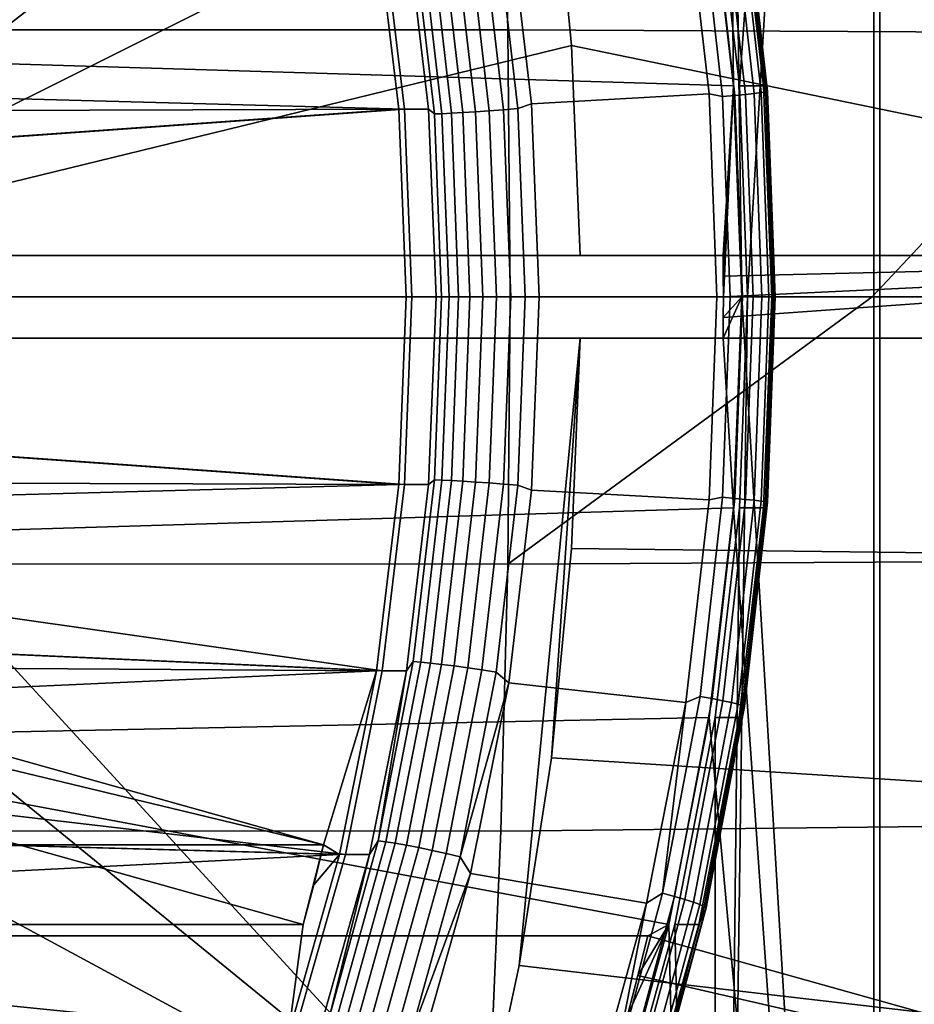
# Model space of a CAD drawing. Header units: metres. Extents: x -25 to 132, y -25 to 25.
# Tile 250 of 278: x 122.16 to 124.33, y -1.71 to 0.67. Entities that reach past the tile are written whole.
import ezdxf

# ---------------------------------------------------------------- set-up
doc = ezdxf.new("R2010")
doc.units = ezdxf.units.M
doc.layers.add('solid_12_061_071_XXX', color=7, linetype='CONTINUOUS')

msp = doc.modelspace()

# ---------------------------------------------------------------- linework, layer by layer
at = {"layer": 'solid_12_061_071_XXX'}
for points in [[(123.907112, 0, 79.355934), (124.227135, -5.330844, 79.453781), (124.227135, 5.330844, 79.453781), (123.828285, 5.815495, 79.331841)], [(123.887421, 0.510942, 79.349915), (123.828285, 5.815495, 79.331841), (123.828468, 1.018625, 79.331894)], [(123.907112, 0, 79.355934), (123.828285, 5.815495, 79.331841), (123.887421, 0.510942, 79.349915)], [(123.921158, 0, 79.30999), (124.241188, 5.330844, 79.407837), (124.241188, -5.330844, 79.407837), (123.842331, -5.815495, 79.285896)], [(123.901466, 0.510942, 79.30397), (123.842514, 1.018625, 79.28595), (124.241188, 5.330844, 79.407837)], [(123.921158, 0, 79.30999), (123.901466, 0.510942, 79.30397), (124.241188, 5.330844, 79.407837)], [(124.227135, 5.330844, 79.453781), (124.227135, -5.330844, 79.453781), (124.590248, -4.816365, 79.564796)], [(124.227135, 5.330844, 79.453781), (124.590248, -4.816365, 79.564796), (124.590248, 4.816365, 79.564796)], [(124.241188, -5.330844, 79.407837), (124.241188, 5.330844, 79.407837), (124.604294, 4.816365, 79.518852)], [(124.604294, -4.816365, 79.518852), (124.241188, -5.330844, 79.407837), (124.604294, 4.816365, 79.518852)], [(121.325302, 1.069797, 87.490196), (123.261581, 2.116159, 88.082176), (121.386139, 0.586526, 87.508797)], [(121.386139, 0.586526, 87.508797), (123.261581, 2.116159, 88.082176), (123.368065, 1.618924, 88.114731), (121.411354, 0.1, 87.516502)], [(121.411354, 0.1, 87.516502), (123.368065, 1.618924, 88.114731), (123.44603, 1.11594, 88.138565)], [(125.988121, 0.638918, 79.992165), (123.44603, 1.11594, 88.138565), (123.368065, 1.618924, 88.114731), (125.919655, 1.274321, 79.971237)], [(120.284187, 0.698811, 78.407196), (122.845016, 1.519862, 79.190125), (122.894516, 1.326677, 79.205254), (120.307228, 0.601739, 78.414246)], [(121.386139, 0.586526, 87.508797), (123.828468, 1.018625, 79.331894), (123.730652, 1.519669, 79.301987), (121.325302, 1.069797, 87.490196)], [(117.856651, 0.601739, 86.429726), (120.307228, 0.601739, 78.414246), (122.894516, 1.326677, 79.205254), (120.443939, 1.326677, 87.220734)], [(121.845985, 1.292532, 101.481148), (121.860626, 0.646322, 101.489098), (123.340363, 0.646943, 101.76136), (123.323708, 1.293744, 101.753517)], [(124.822357, 0.638918, 102.021965), (124.804192, 1.277668, 102.014473), (123.323708, 1.293744, 101.753517), (123.340363, 0.646943, 101.76136)], [(121.411354, 0.1, 87.516502), (123.44603, 1.11594, 88.138565), (123.495209, 0.608992, 88.153603)], [(125.965996, 0.1, 80.144302), (123.495209, 0.608992, 88.153603), (123.44603, 1.11594, 88.138565), (125.988121, 0.638918, 79.992165)], [(121.386139, 0.586526, 87.508797), (123.887421, 0.510942, 79.349915), (123.828468, 1.018625, 79.331894)], [(123.842514, 1.018625, 79.28595), (123.901466, 0.510942, 79.30397), (123.959938, 0.510963, 79.112709), (123.900993, 1.018612, 79.094688)], [(123.900993, 1.018612, 79.094688), (123.959938, 0.510963, 79.112709), (123.96817, 0.497977, 79.078911), (123.912155, 0.992884, 79.061783)], [(123.771332, 0.982331, 78.845909), (123.828018, 0.491579, 78.863243), (123.398125, 0.467608, 78.731812), (123.342773, 0.934305, 78.71489)], [(123.860718, 0.485229, 78.876373), (123.828018, 0.491579, 78.863243), (123.771332, 0.982331, 78.845909), (123.806137, 0.967467, 78.85968)], [(123.860939, 0.977692, 78.90123), (123.9161, 0.490357, 78.918098), (123.890236, 0.487875, 78.894798), (123.835358, 0.972742, 78.878021)], [(123.882111, 0.982166, 78.928612), (123.937523, 0.492602, 78.945557), (123.9161, 0.490357, 78.918098), (123.860939, 0.977692, 78.90123)], [(123.898216, 0.986029, 78.959328), (123.95385, 0.494539, 78.976334), (123.937523, 0.492602, 78.945557), (123.882111, 0.982166, 78.928612)], [(123.908783, 0.989162, 78.992439), (123.964584, 0.49611, 79.009499), (123.95385, 0.494539, 78.976334), (123.898216, 0.986029, 78.959328)], [(123.913475, 0.99147, 79.026939), (123.969406, 0.497268, 79.044044), (123.964584, 0.49611, 79.009499), (123.908783, 0.989162, 78.992439)], [(123.912155, 0.992884, 79.061783), (123.96817, 0.497977, 79.078911), (123.969406, 0.497268, 79.044044), (123.913475, 0.99147, 79.026939)], [(123.835358, 0.972742, 78.878021), (123.890236, 0.487875, 78.894798), (123.860718, 0.485229, 78.876373), (123.806137, 0.967467, 78.85968)], [(123.342773, 0.934305, 78.71489), (123.398125, 0.467608, 78.731812), (123.364838, 0.455865, 78.724808), (123.312248, 0.908773, 78.708733)], [(123.33007, 0.453153, 78.723625), (123.277786, 0.903366, 78.707642), (123.312248, 0.908773, 78.708733), (123.364838, 0.455865, 78.724808)], [(120.366982, 0.52675, 78.273613), (123.022514, 0.905279, 79.085487), (120.305412, 0.783786, 78.254791)], [(120.381027, 0.52675, 78.227669), (120.319458, 0.783786, 78.208839), (123.03656, 0.905279, 79.039543), (123.090332, 0.454165, 79.055984)], [(120.404167, 0.264628, 78.284981), (123.076286, 0.454165, 79.101929), (123.022514, 0.905279, 79.085487), (120.366982, 0.52675, 78.273613)], [(123.022514, 0.905279, 79.085487), (123.076286, 0.454165, 79.101929), (120.581909, 0.446145, 87.262917), (120.530022, 0.889367, 87.247055)], [(123.090332, 0.454165, 79.055984), (123.03656, 0.905279, 79.039543), (123.095039, 0.90527, 78.848282), (123.148804, 0.454186, 78.864723)], [(123.095039, 0.90527, 78.848282), (123.111572, 0.882743, 78.817276), (123.162659, 0.442807, 78.832893), (123.148804, 0.454186, 78.864723)], [(123.162659, 0.442807, 78.832893), (123.111572, 0.882743, 78.817276), (123.129921, 0.884185, 78.787628), (123.181084, 0.443531, 78.803268)], [(123.181084, 0.443531, 78.803268), (123.129921, 0.884185, 78.787628), (123.153061, 0.886546, 78.761612), (123.204369, 0.444715, 78.777298)], [(123.204369, 0.444715, 78.777298), (123.153061, 0.886546, 78.761612), (123.180298, 0.889753, 78.740028), (123.231789, 0.446324, 78.755775)], [(123.231789, 0.446324, 78.755775), (123.180298, 0.889753, 78.740028), (123.210793, 0.893709, 78.723534), (123.262512, 0.448308, 78.739349)], [(123.262512, 0.448308, 78.739349), (123.210793, 0.893709, 78.723534), (123.243622, 0.898293, 78.712631), (123.295609, 0.450608, 78.728523)], [(123.295609, 0.450608, 78.728523), (123.243622, 0.898293, 78.712631), (123.277786, 0.903366, 78.707642), (123.33007, 0.453153, 78.723625)], [(121.860626, 0.646322, 101.489098), (121.865517, 0, 101.491768), (123.345909, 0, 101.763992), (123.340363, 0.646943, 101.76136)], [(124.222771, 0, 101.919518), (124.822357, 0.638918, 102.021965), (123.340363, 0.646943, 101.76136), (123.345909, 0, 101.763992)], [(124.222771, 0, 101.919518), (124.8284, 0, 102.024467), (124.822357, 0.638918, 102.021965)], [(121.411354, 0.1, 87.516502), (123.495209, 0.608992, 88.153603), (123.515411, 0.1, 88.159782)], [(125.965996, 0.1, 80.144302), (123.515411, 0.1, 88.159782), (123.495209, 0.608992, 88.153603)], [(121.386139, 0.586526, 87.508797), (121.411354, 0.1, 87.516502), (123.861931, 0.1, 79.501022), (123.887421, 0.510942, 79.349915)], [(120.418213, 0.264628, 78.239037), (120.381027, 0.52675, 78.227669), (123.090332, 0.454165, 79.055984)], [(123.861931, 0.1, 79.501022), (123.862495, 0.050002, 79.501198), (123.887421, 0.510942, 79.349915)], [(123.862495, 0.050002, 79.501198), (123.862679, 0, 79.501251), (123.887421, 0.510942, 79.349915)], [(123.862679, 0, 79.501251), (123.907112, 0, 79.355934), (123.887421, 0.510942, 79.349915)], [(123.901466, 0.510942, 79.30397), (123.921158, 0, 79.30999), (123.97963, 0, 79.118729), (123.959938, 0.510963, 79.112709)], [(123.959938, 0.510963, 79.112709), (123.97963, 0, 79.118729), (123.986877, 0, 79.084633), (123.96817, 0.497977, 79.078911)], [(123.828018, 0.491579, 78.863243), (123.846848, 0, 78.868996), (123.416504, 0, 78.737427), (123.398125, 0.467608, 78.731812)], [(123.860718, 0.485229, 78.876373), (123.878952, 0, 78.881943), (123.846848, 0, 78.868996), (123.828018, 0.491579, 78.863243)], [(123.890236, 0.487875, 78.894798), (123.908562, 0, 78.900406), (123.878952, 0, 78.881943), (123.860718, 0.485229, 78.876373)], [(123.9161, 0.490357, 78.918098), (123.934525, 0, 78.923729), (123.908562, 0, 78.900406), (123.890236, 0.487875, 78.894798)], [(123.937523, 0.492602, 78.945557), (123.956024, 0, 78.95121), (123.934525, 0, 78.923729), (123.9161, 0.490357, 78.918098)], [(123.95385, 0.494539, 78.976334), (123.972427, 0, 78.982018), (123.956024, 0, 78.95121), (123.937523, 0.492602, 78.945557)], [(123.964584, 0.49611, 79.009499), (123.983231, 0, 79.015198), (123.972427, 0, 78.982018), (123.95385, 0.494539, 78.976334)], [(123.969406, 0.497268, 79.044044), (123.988091, 0, 79.049759), (123.983231, 0, 79.015198), (123.964584, 0.49611, 79.009499)], [(123.96817, 0.497977, 79.078911), (123.986877, 0, 79.084633), (123.988091, 0, 79.049759), (123.969406, 0.497268, 79.044044)], [(120.404167, 0.264628, 78.284981), (120.416595, 0, 78.28878), (123.094254, 0, 79.107422), (123.076286, 0.454165, 79.101929)], [(120.430641, 0, 78.242836), (120.418213, 0.264628, 78.239037), (123.090332, 0.454165, 79.055984), (123.108299, 0, 79.061478)], [(123.076286, 0.454165, 79.101929), (123.094254, 0, 79.107422), (120.599243, 0, 87.268219), (120.581909, 0.446145, 87.262917)], [(123.108299, 0, 79.061478), (123.090332, 0.454165, 79.055984), (123.148804, 0.454186, 78.864723), (123.166771, 0, 78.870216)], [(123.162659, 0.442807, 78.832893), (123.179718, 0, 78.838112), (123.166771, 0, 78.870216), (123.148804, 0.454186, 78.864723)], [(123.33007, 0.453153, 78.723625), (123.347534, 0, 78.728966), (123.312973, 0, 78.733833), (123.295609, 0.450608, 78.728523)], [(123.364838, 0.455865, 78.724808), (123.382408, 0, 78.730179), (123.347534, 0, 78.728966), (123.33007, 0.453153, 78.723625)], [(123.398125, 0.467608, 78.731812), (123.416504, 0, 78.737427), (123.382408, 0, 78.730179), (123.364838, 0.455865, 78.724808)], [(123.181084, 0.443531, 78.803268), (123.198181, 0, 78.808495), (123.179718, 0, 78.838112), (123.162659, 0.442807, 78.832893)], [(123.204369, 0.444715, 78.777298), (123.221504, 0, 78.782539), (123.198181, 0, 78.808495), (123.181084, 0.443531, 78.803268)], [(123.231789, 0.446324, 78.755775), (123.248985, 0, 78.761032), (123.221504, 0, 78.782539), (123.204369, 0.444715, 78.777298)], [(123.262512, 0.448308, 78.739349), (123.279793, 0, 78.744629), (123.248985, 0, 78.761032), (123.231789, 0.446324, 78.755775)], [(123.295609, 0.450608, 78.728523), (123.312973, 0, 78.733833), (123.279793, 0, 78.744629), (123.262512, 0.448308, 78.739349)], [(123.861931, 0.1, 79.501022), (121.411354, 0.1, 87.516502), (123.515411, 0.1, 88.159782), (125.965996, 0.1, 80.144302)], [(123.862495, -0.050002, 79.501198), (125.965996, 0.1, 80.144302), (125.965996, -0.1, 80.144302), (123.861931, -0.1, 79.501022)], [(123.861931, 0.1, 79.501022), (125.965996, 0.1, 80.144302), (123.862495, 0.050002, 79.501198)], [(123.862495, 0.050002, 79.501198), (125.965996, 0.1, 80.144302), (123.862679, 0, 79.501251)], [(123.862495, -0.050002, 79.501198), (123.862679, 0, 79.501251), (125.965996, 0.1, 80.144302)], [(120.416595, 0, 78.28878), (120.404167, -0.264628, 78.284981), (123.076286, -0.454165, 79.101929), (123.094254, 0, 79.107422)], [(120.418213, -0.264628, 78.239037), (120.430641, 0, 78.242836), (123.108299, 0, 79.061478), (123.090332, -0.454165, 79.055984)], [(120.581909, -0.446145, 87.262917), (120.599243, 0, 87.268219), (123.094254, 0, 79.107422), (123.076286, -0.454165, 79.101929)], [(123.090332, -0.454165, 79.055984), (123.108299, 0, 79.061478), (123.166771, 0, 78.870216), (123.148804, -0.454186, 78.864723)], [(123.148804, -0.454186, 78.864723), (123.166771, 0, 78.870216), (123.179718, 0, 78.838112), (123.162659, -0.442807, 78.832893)], [(123.162659, -0.442807, 78.832893), (123.179718, 0, 78.838112), (123.198181, 0, 78.808495), (123.181084, -0.443531, 78.803268)], [(123.181084, -0.443531, 78.803268), (123.198181, 0, 78.808495), (123.221504, 0, 78.782539), (123.204369, -0.444715, 78.777298)], [(123.204369, -0.444715, 78.777298), (123.221504, 0, 78.782539), (123.248985, 0, 78.761032), (123.231789, -0.446324, 78.755775)], [(123.231789, -0.446324, 78.755775), (123.248985, 0, 78.761032), (123.279793, 0, 78.744629), (123.262512, -0.448308, 78.739349)], [(123.262512, -0.448308, 78.739349), (123.279793, 0, 78.744629), (123.312973, 0, 78.733833), (123.295609, -0.450608, 78.728523)], [(123.295609, -0.450608, 78.728523), (123.312973, 0, 78.733833), (123.347534, 0, 78.728966), (123.33007, -0.453153, 78.723625)], [(123.33007, -0.453153, 78.723625), (123.347534, 0, 78.728966), (123.382408, 0, 78.730179), (123.364838, -0.455865, 78.724808)], [(123.364838, -0.455865, 78.724808), (123.382408, 0, 78.730179), (123.416504, 0, 78.737427), (123.398125, -0.467608, 78.731812)], [(123.846848, 0, 78.868996), (123.828018, -0.491579, 78.863243), (123.398125, -0.467608, 78.731812), (123.416504, 0, 78.737427)], [(123.878952, 0, 78.881943), (123.860718, -0.485229, 78.876373), (123.828018, -0.491579, 78.863243), (123.846848, 0, 78.868996)], [(123.901466, -0.510942, 79.30397), (123.921158, 0, 79.30999), (123.842331, -5.815495, 79.285896)], [(123.908562, 0, 78.900406), (123.890236, -0.487875, 78.894798), (123.860718, -0.485229, 78.876373), (123.878952, 0, 78.881943)], [(123.861931, -0.1, 79.501022), (123.887421, -0.510942, 79.349915), (123.907112, 0, 79.355934)], [(123.862495, -0.050002, 79.501198), (123.861931, -0.1, 79.501022), (123.907112, 0, 79.355934)], [(123.862495, -0.050002, 79.501198), (123.907112, 0, 79.355934), (123.862679, 0, 79.501251)], [(123.887421, -0.510942, 79.349915), (124.227135, -5.330844, 79.453781), (123.907112, 0, 79.355934)], [(123.934525, 0, 78.923729), (123.9161, -0.490357, 78.918098), (123.890236, -0.487875, 78.894798), (123.908562, 0, 78.900406)], [(123.921158, 0, 79.30999), (123.901466, -0.510942, 79.30397), (123.959938, -0.510963, 79.112709), (123.97963, 0, 79.118729)], [(123.956024, 0, 78.95121), (123.937523, -0.492602, 78.945557), (123.9161, -0.490357, 78.918098), (123.934525, 0, 78.923729)], [(123.972427, 0, 78.982018), (123.95385, -0.494539, 78.976334), (123.937523, -0.492602, 78.945557), (123.956024, 0, 78.95121)], [(123.983231, 0, 79.015198), (123.964584, -0.49611, 79.009499), (123.95385, -0.494539, 78.976334), (123.972427, 0, 78.982018)], [(123.97963, 0, 79.118729), (123.959938, -0.510963, 79.112709), (123.96817, -0.497977, 79.078911), (123.986877, 0, 79.084633)], [(123.988091, 0, 79.049759), (123.969406, -0.497268, 79.044044), (123.964584, -0.49611, 79.009499), (123.983231, 0, 79.015198)], [(123.986877, 0, 79.084633), (123.96817, -0.497977, 79.078911), (123.969406, -0.497268, 79.044044), (123.988091, 0, 79.049759)], [(123.340363, -0.646942, 101.76136), (123.345909, 0, 101.763992), (121.865517, 0, 101.491768), (121.860626, -0.646322, 101.489098)], [(123.340363, -0.646942, 101.76136), (124.222771, 0, 101.919518), (123.345909, 0, 101.763992)], [(124.822357, -0.638912, 102.021965), (124.8284, 0, 102.024467), (124.222771, 0, 101.919518), (123.340363, -0.646942, 101.76136)], [(121.411354, -0.1, 87.516502), (123.261581, -2.116159, 88.082176), (121.386139, -0.586526, 87.508797)], [(121.411354, -0.1, 87.516502), (121.386139, -0.586526, 87.508797), (123.887421, -0.510942, 79.349915), (123.861931, -0.1, 79.501022)], [(121.411354, -0.1, 87.516502), (123.861931, -0.1, 79.501022), (125.965996, -0.1, 80.144302), (123.515411, -0.1, 88.159782)], [(121.411354, -0.1, 87.516502), (123.515411, -0.1, 88.159782), (123.368065, -1.618924, 88.114731), (123.261581, -2.116159, 88.082176)], [(123.368065, -1.618924, 88.114731), (123.515411, -0.1, 88.159782), (123.44603, -1.11594, 88.138565)], [(123.44603, -1.11594, 88.138565), (123.515411, -0.1, 88.159782), (123.495209, -0.608992, 88.153603)], [(123.495209, -0.608992, 88.153603), (123.515411, -0.1, 88.159782), (125.965996, -0.1, 80.144302), (125.988121, -0.638918, 79.992165)], [(120.366982, -0.52675, 78.273613), (123.076286, -0.454165, 79.101929), (120.404167, -0.264628, 78.284981)], [(120.418213, -0.264628, 78.239037), (123.090332, -0.454165, 79.055984), (123.03656, -0.905279, 79.039543), (120.381027, -0.52675, 78.227669)], [(123.022514, -0.905279, 79.085487), (120.530022, -0.889367, 87.247055), (120.581909, -0.446145, 87.262917), (123.076286, -0.454165, 79.101929)], [(123.095039, -0.90527, 78.848282), (123.148804, -0.454186, 78.864723), (123.162659, -0.442807, 78.832893), (123.111572, -0.882743, 78.817276)], [(123.111572, -0.882743, 78.817276), (123.162659, -0.442807, 78.832893), (123.181084, -0.443531, 78.803268), (123.129921, -0.884185, 78.787628)], [(123.129921, -0.884185, 78.787628), (123.181084, -0.443531, 78.803268), (123.204369, -0.444715, 78.777298), (123.153061, -0.886546, 78.761612)], [(123.153061, -0.886546, 78.761612), (123.204369, -0.444715, 78.777298), (123.231789, -0.446324, 78.755775), (123.180298, -0.889753, 78.740028)], [(123.180298, -0.889753, 78.740028), (123.231789, -0.446324, 78.755775), (123.262512, -0.448308, 78.739349), (123.210793, -0.893709, 78.723534)], [(123.210793, -0.893709, 78.723534), (123.262512, -0.448308, 78.739349), (123.295609, -0.450608, 78.728523), (123.243622, -0.898293, 78.712631)], [(123.243622, -0.898293, 78.712631), (123.295609, -0.450608, 78.728523), (123.33007, -0.453153, 78.723625), (123.277786, -0.903366, 78.707642)], [(120.366982, -0.52675, 78.273613), (120.305412, -0.783786, 78.254791), (123.022514, -0.905279, 79.085487), (123.076286, -0.454165, 79.101929)], [(123.03656, -0.905279, 79.039543), (123.090332, -0.454165, 79.055984), (123.148804, -0.454186, 78.864723), (123.095039, -0.90527, 78.848282)], [(123.277786, -0.903366, 78.707642), (123.33007, -0.453153, 78.723625), (123.364838, -0.455865, 78.724808), (123.312248, -0.908773, 78.708733)], [(123.342773, -0.934305, 78.71489), (123.312248, -0.908773, 78.708733), (123.364838, -0.455865, 78.724808), (123.398125, -0.467608, 78.731812)], [(123.771332, -0.982331, 78.845909), (123.342773, -0.934305, 78.71489), (123.398125, -0.467608, 78.731812), (123.828018, -0.491579, 78.863243)], [(123.860718, -0.485229, 78.876373), (123.806137, -0.967467, 78.85968), (123.771332, -0.982331, 78.845909), (123.828018, -0.491579, 78.863243)], [(123.890236, -0.487875, 78.894798), (123.835358, -0.972742, 78.878021), (123.806137, -0.967467, 78.85968), (123.860718, -0.485229, 78.876373)], [(123.9161, -0.490357, 78.918098), (123.860939, -0.977692, 78.90123), (123.835358, -0.972742, 78.878021), (123.890236, -0.487875, 78.894798)], [(123.937523, -0.492602, 78.945557), (123.882111, -0.982166, 78.928612), (123.860939, -0.977692, 78.90123), (123.9161, -0.490357, 78.918098)], [(123.95385, -0.494539, 78.976334), (123.898216, -0.986029, 78.959328), (123.882111, -0.982166, 78.928612), (123.937523, -0.492602, 78.945557)], [(123.964584, -0.49611, 79.009499), (123.908783, -0.989162, 78.992439), (123.898216, -0.986029, 78.959328), (123.95385, -0.494539, 78.976334)], [(123.900993, -1.018612, 79.094688), (123.912155, -0.992884, 79.061783), (123.96817, -0.497977, 79.078911), (123.959938, -0.510963, 79.112709)], [(123.969406, -0.497268, 79.044044), (123.913475, -0.99147, 79.026939), (123.908783, -0.989162, 78.992439), (123.964584, -0.49611, 79.009499)], [(123.96817, -0.497977, 79.078911), (123.912155, -0.992884, 79.061783), (123.913475, -0.99147, 79.026939), (123.969406, -0.497268, 79.044044)], [(121.325302, -1.069797, 87.490196), (123.828468, -1.018625, 79.331894), (123.887421, -0.510942, 79.349915), (121.386139, -0.586526, 87.508797)], [(123.828468, -1.018625, 79.331894), (124.227135, -5.330844, 79.453781), (123.887421, -0.510942, 79.349915)], [(123.842514, -1.018625, 79.28595), (123.901466, -0.510942, 79.30397), (123.842331, -5.815495, 79.285896)], [(123.901466, -0.510942, 79.30397), (123.842514, -1.018625, 79.28595), (123.900993, -1.018612, 79.094688), (123.959938, -0.510963, 79.112709)], [(120.319458, -0.783786, 78.208839), (120.381027, -0.52675, 78.227669), (123.03656, -0.905279, 79.039543)], [(121.386139, -0.586526, 87.508797), (123.261581, -2.116159, 88.082176), (121.325302, -1.069797, 87.490196)], [(120.307228, -0.601739, 78.414246), (117.856651, -0.601739, 86.429726), (120.443939, -1.326677, 87.220734), (122.894516, -1.326677, 79.205254)], [(120.307228, -0.601739, 78.414246), (122.894516, -1.326677, 79.205254), (120.284187, -0.698811, 78.407196)], [(125.919655, -1.274321, 79.971237), (123.44603, -1.11594, 88.138565), (123.495209, -0.608992, 88.153603), (125.988121, -0.638918, 79.992165)], [(124.822357, -0.638912, 102.021965), (123.340363, -0.646942, 101.76136), (123.323708, -1.293741, 101.753517), (124.804192, -1.277655, 102.014473)], [(123.340363, -0.646942, 101.76136), (121.860626, -0.646322, 101.489098), (121.845985, -1.292532, 101.481148), (123.323708, -1.293741, 101.753517)], [(120.284187, -0.698811, 78.407196), (122.894516, -1.326677, 79.205254), (122.845016, -1.519862, 79.190125), (120.257729, -0.794925, 78.399109)], [(120.220055, -1.03323, 78.228691), (123.022514, -0.905279, 79.085487), (120.305412, -0.783786, 78.254791)], [(120.319458, -0.783786, 78.208839), (123.03656, -0.905279, 79.039543), (122.94735, -1.35019, 79.012268), (120.234108, -1.03323, 78.182747)], [(117.807152, -0.794925, 86.414589), (120.257729, -0.794925, 78.399109), (122.845016, -1.519862, 79.190125), (120.394432, -1.519862, 87.205605)], [(120.220055, -1.03323, 78.228691), (120.111717, -1.272762, 78.195572), (122.933304, -1.35019, 79.058212), (123.022514, -0.905279, 79.085487)], [(123.022514, -0.905279, 79.085487), (122.894516, -1.326677, 79.205254), (120.443939, -1.326677, 87.220734), (120.530022, -0.889367, 87.247055)], [(123.022514, -0.905279, 79.085487), (122.933304, -1.35019, 79.058212), (122.894516, -1.326677, 79.205254)], [(122.94735, -1.35019, 79.012268), (123.03656, -0.905279, 79.039543), (123.095039, -0.90527, 78.848282), (123.005829, -1.35017, 78.821007)], [(123.005829, -1.35017, 78.821007), (123.095039, -0.90527, 78.848282), (123.026802, -1.316953, 78.791359)], [(123.026802, -1.316953, 78.791359), (123.111572, -0.882743, 78.817276), (123.129921, -0.884185, 78.787628), (123.045013, -1.319106, 78.761665)], [(123.095039, -0.90527, 78.848282), (123.111572, -0.882743, 78.817276), (123.026802, -1.316953, 78.791359)], [(123.045013, -1.319106, 78.761665), (123.129921, -0.884185, 78.787628), (123.153061, -0.886546, 78.761612), (123.067924, -1.322628, 78.735588)], [(123.067924, -1.322628, 78.735588), (123.153061, -0.886546, 78.761612), (123.180298, -0.889753, 78.740028), (123.094856, -1.327412, 78.713905)], [(123.094856, -1.327412, 78.713905), (123.180298, -0.889753, 78.740028), (123.210793, -0.893709, 78.723534), (123.124969, -1.333314, 78.697296)], [(123.124969, -1.333314, 78.697296), (123.210793, -0.893709, 78.723534), (123.243622, -0.898293, 78.712631), (123.157364, -1.340153, 78.686256)], [(123.157364, -1.340153, 78.686256), (123.243622, -0.898293, 78.712631), (123.277786, -0.903366, 78.707642), (123.19104, -1.347721, 78.681122)], [(123.19104, -1.347721, 78.681122), (123.277786, -0.903366, 78.707642), (123.312248, -0.908773, 78.708733), (123.224976, -1.355788, 78.682053)], [(123.342773, -0.934305, 78.71489), (123.224976, -1.355788, 78.682053), (123.312248, -0.908773, 78.708733)], [(123.342773, -0.934305, 78.71489), (123.250549, -1.395796, 78.686691), (123.224976, -1.355788, 78.682053)], [(123.676834, -1.467988, 78.817017), (123.250549, -1.395796, 78.686691), (123.342773, -0.934305, 78.71489), (123.771332, -0.982331, 78.845909)], [(123.806137, -0.967467, 78.85968), (123.715538, -1.44374, 78.831985), (123.771332, -0.982331, 78.845909)], [(123.835358, -0.972742, 78.878021), (123.744263, -1.451612, 78.850174), (123.715538, -1.44374, 78.831985), (123.806137, -0.967467, 78.85968)], [(123.860939, -0.977692, 78.90123), (123.769386, -1.458998, 78.873245), (123.744263, -1.451612, 78.850174), (123.835358, -0.972742, 78.878021)], [(123.715538, -1.44374, 78.831985), (123.676834, -1.467988, 78.817017), (123.771332, -0.982331, 78.845909)], [(123.882111, -0.982166, 78.928612), (123.790131, -1.465675, 78.900497), (123.769386, -1.458998, 78.873245), (123.860939, -0.977692, 78.90123)], [(123.898216, -0.986029, 78.959328), (123.805885, -1.471439, 78.931099), (123.790131, -1.465675, 78.900497), (123.882111, -0.982166, 78.928612)], [(123.908783, -0.989162, 78.992439), (123.816154, -1.476115, 78.964119), (123.805885, -1.471439, 78.931099), (123.898216, -0.986029, 78.959328)], [(123.913475, -0.99147, 79.026939), (123.820625, -1.47956, 78.998558), (123.816154, -1.476115, 78.964119), (123.908783, -0.989162, 78.992439)], [(123.912155, -0.992884, 79.061783), (123.819176, -1.481669, 79.033356), (123.820625, -1.47956, 78.998558), (123.913475, -0.99147, 79.026939)], [(123.900993, -1.018612, 79.094688), (123.819176, -1.481669, 79.033356), (123.912155, -0.992884, 79.061783)], [(121.325302, -1.069797, 87.490196), (123.730652, -1.519669, 79.301987), (123.828468, -1.018625, 79.331894)], [(123.730652, -1.519669, 79.301987), (123.828285, -5.815495, 79.331841), (124.227135, -5.330844, 79.453781), (123.828468, -1.018625, 79.331894)], [(123.842514, -1.018625, 79.28595), (123.744698, -1.519669, 79.256042), (123.803177, -1.519655, 79.064781), (123.900993, -1.018612, 79.094688)], [(123.744698, -1.519669, 79.256042), (123.842514, -1.018625, 79.28595), (123.842331, -5.815495, 79.285896)], [(123.900993, -1.018612, 79.094688), (123.803177, -1.519655, 79.064781), (123.819176, -1.481669, 79.033356)], [(120.125763, -1.272762, 78.149628), (120.234108, -1.03323, 78.182747), (122.94735, -1.35019, 79.012268)], [(121.325302, -1.069797, 87.490196), (123.261581, -2.116159, 88.082176), (121.22921, -1.546705, 87.460815)], [(121.325302, -1.069797, 87.490196), (121.22921, -1.546705, 87.460815), (123.679787, -1.546705, 79.445335), (123.730652, -1.519669, 79.301987)], [(125.805977, -1.902578, 79.936478), (123.368065, -1.618924, 88.114731), (123.44603, -1.11594, 88.138565), (125.919655, -1.274321, 79.971237)], [(119.981438, -1.500052, 78.155739), (122.933304, -1.35019, 79.058212), (120.111717, -1.272762, 78.195572)], [(120.125763, -1.272762, 78.149628), (122.94735, -1.35019, 79.012268), (122.823318, -1.785826, 78.97435), (119.995483, -1.500052, 78.109795)], [(124.804192, -1.277655, 102.014473), (123.323708, -1.293741, 101.753517), (123.295952, -1.940053, 101.740456), (124.773911, -1.915873, 102.002014)], [(123.323708, -1.293741, 101.753517), (121.845985, -1.292532, 101.481148), (121.821579, -1.938315, 101.467918), (123.295952, -1.940053, 101.740456)], [(122.845016, -1.519862, 79.190125), (122.894516, -1.326677, 79.205254), (122.870605, -1.423505, 79.197945)], [(122.933304, -1.35019, 79.058212), (122.870605, -1.423505, 79.197945), (122.894516, -1.326677, 79.205254)], [(122.90889, -1.742623, 78.75531), (123.026802, -1.316953, 78.791359), (123.045013, -1.319106, 78.761665), (122.92691, -1.745471, 78.725555)], [(123.005829, -1.35017, 78.821007), (123.026802, -1.316953, 78.791359), (122.90889, -1.742623, 78.75531)], [(122.92691, -1.745471, 78.725555), (123.045013, -1.319106, 78.761665), (123.067924, -1.322628, 78.735588), (122.949509, -1.750131, 78.699379)], [(122.949509, -1.750131, 78.699379), (123.067924, -1.322628, 78.735588), (123.094856, -1.327412, 78.713905), (122.976006, -1.756463, 78.677574)], [(122.976006, -1.756463, 78.677574), (123.094856, -1.327412, 78.713905), (123.124969, -1.333314, 78.697296), (123.0056, -1.764272, 78.660797)], [(123.0056, -1.764272, 78.660797), (123.124969, -1.333314, 78.697296), (123.157364, -1.340153, 78.686256), (123.037376, -1.773322, 78.649574)], [(119.981438, -1.500052, 78.155739), (119.830505, -1.712866, 78.109596), (122.809273, -1.785826, 79.020294), (122.933304, -1.35019, 79.058212)], [(122.933304, -1.35019, 79.058212), (122.809273, -1.785826, 79.020294), (122.845016, -1.519862, 79.190125), (122.870605, -1.423505, 79.197945)], [(122.823318, -1.785826, 78.97435), (122.94735, -1.35019, 79.012268), (123.005829, -1.35017, 78.821007), (122.88179, -1.785847, 78.783089)], [(122.88179, -1.785847, 78.783089), (123.005829, -1.35017, 78.821007), (122.90889, -1.742623, 78.75531)], [(123.037376, -1.773322, 78.649574), (123.157364, -1.340153, 78.686256), (123.19104, -1.347721, 78.681122), (123.070374, -1.783336, 78.644234)], [(123.070374, -1.783336, 78.644234), (123.19104, -1.347721, 78.681122), (123.224976, -1.355788, 78.682053), (123.103592, -1.79401, 78.644936)], [(123.250549, -1.395796, 78.686691), (123.103592, -1.79401, 78.644936), (123.224976, -1.355788, 78.682053)], [(123.250549, -1.395796, 78.686691), (123.122131, -1.847828, 78.64743), (123.103592, -1.79401, 78.644936)], [(123.545197, -1.944302, 78.776772), (123.122131, -1.847828, 78.64743), (123.250549, -1.395796, 78.686691), (123.676834, -1.467988, 78.817017)], [(123.715538, -1.44374, 78.831985), (123.589485, -1.911112, 78.793449), (123.676834, -1.467988, 78.817017)], [(123.744263, -1.451612, 78.850174), (123.617523, -1.921532, 78.811424), (123.589485, -1.911112, 78.793449), (123.715538, -1.44374, 78.831985)], [(123.769386, -1.458998, 78.873245), (123.641998, -1.931309, 78.834297), (123.617523, -1.921532, 78.811424), (123.744263, -1.451612, 78.850174)], [(123.589485, -1.911112, 78.793449), (123.545197, -1.944302, 78.776772), (123.676834, -1.467988, 78.817017)], [(123.790131, -1.465675, 78.900497), (123.662163, -1.940148, 78.861366), (123.641998, -1.931309, 78.834297), (123.769386, -1.458998, 78.873245)], [(123.805885, -1.471439, 78.931099), (123.677414, -1.947778, 78.891815), (123.662163, -1.940148, 78.861366), (123.790131, -1.465675, 78.900497)], [(123.816154, -1.476115, 78.964119), (123.687271, -1.953967, 78.924713), (123.677414, -1.947778, 78.891815), (123.805885, -1.471439, 78.931099)], [(123.820625, -1.47956, 78.998558), (123.691444, -1.958527, 78.959061), (123.687271, -1.953967, 78.924713), (123.816154, -1.476115, 78.964119)], [(119.844551, -1.712866, 78.063652), (119.995483, -1.500052, 78.109795), (122.823318, -1.785826, 78.97435)], [(123.819176, -1.481669, 79.033356), (123.689812, -1.961319, 78.993805), (123.691444, -1.958527, 78.959061), (123.820625, -1.47956, 78.998558)], [(123.803177, -1.519655, 79.064781), (123.689812, -1.961319, 78.993805), (123.819176, -1.481669, 79.033356)], [(120.25988, -1.943613, 87.164467), (120.394432, -1.519862, 87.205605), (122.845016, -1.519862, 79.190125), (122.809273, -1.785826, 79.020294)], [(123.60865, -2.010819, 79.214447), (123.744698, -1.519669, 79.256042), (123.842331, -5.815495, 79.285896), (123.410004, -6.267576, 79.153717)], [(123.594604, -2.010819, 79.260391), (123.828285, -5.815495, 79.331841), (123.730652, -1.519669, 79.301987)], [(123.630287, -1.73989, 79.430206), (123.594604, -2.010819, 79.260391), (123.730652, -1.519669, 79.301987)], [(123.744698, -1.519669, 79.256042), (123.60865, -2.010819, 79.214447), (123.667114, -2.010842, 79.023186), (123.803177, -1.519655, 79.064781)], [(123.655762, -1.643501, 79.437996), (123.630287, -1.73989, 79.430206), (123.730652, -1.519669, 79.301987)], [(123.679787, -1.546705, 79.445335), (123.655762, -1.643501, 79.437996), (123.730652, -1.519669, 79.301987)], [(123.803177, -1.519655, 79.064781), (123.667114, -2.010842, 79.023186), (123.689812, -1.961319, 78.993805)], [(123.679787, -1.546705, 79.445335), (121.22921, -1.546705, 87.460815), (123.261581, -2.116159, 88.082176), (125.712158, -2.116159, 80.066696)], [(123.679787, -1.546705, 79.445335), (125.712158, -2.116159, 80.066696), (123.655762, -1.643501, 79.437996)], [(125.805977, -1.902578, 79.936478), (125.712158, -2.116159, 80.066696), (123.261581, -2.116159, 88.082176), (123.368065, -1.618924, 88.114731)], [(123.655762, -1.643501, 79.437996), (125.712158, -2.116159, 80.066696), (125.662659, -2.309344, 80.051559), (123.630287, -1.73989, 79.430206)]]:
    msp.add_3dface(points, dxfattribs=at)

doc.saveas('drawing.dxf')
